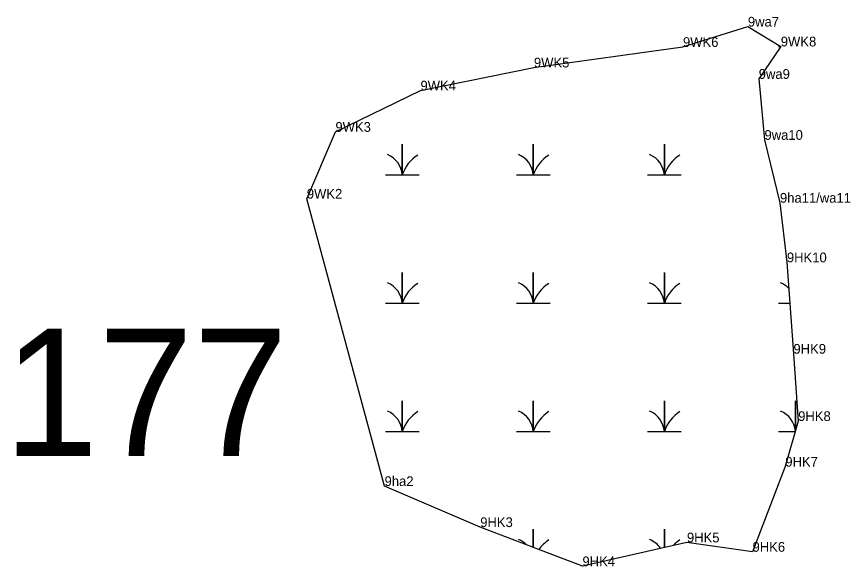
# Model space of a CAD drawing. Extents: x 2072529 to 2268796, y 436423 to 470406.
# Drawn here: x 2204128.1 to 2204555.9, y 446869 to 447150.8 of the extents above; entities that cross this region are included whole.
import ezdxf

# ---------------------------------------------------------------- set-up
doc = ezdxf.new("R2010")
doc.units = 0
for name, color, linetype in [('Default', 7, 'Continuous'), ('Exist Environmental Wetland Boundary', 7, 'Continuous'), ('Exist Environmental Wetland Boundary Cogo Comment', 7, 'Continuous'), ('Exist Hydro Swamp or Marsh', 7, 'Continuous'), ('Old_Level_20', 7, 'Continuous')]:
    doc.layers.add(name, color=color, linetype=linetype)

msp = doc.modelspace()

# ---------------------------------------------------------------- linework, layer by layer
at = {"layer": 'Exist Environmental Wetland Boundary'}
msp.add_lwpolyline([(2204277.02, 447057.5), (2204291.7, 447091.78), (2204335.33, 447112.98), (2204393.54, 447124.79), (2204470.03, 447135.3), (2204503.35, 447145.75), (2204520.22, 447135.57), (2204508.9, 447118.95), (2204511.85, 447087.67), (2204519.8, 447055.43), (2204523.35, 447024.87), (2204526.72, 446978), (2204529.14, 446943.48), (2204522.54, 446920.09), (2204505.72, 446876.43), (2204472.06, 446881.24), (2204418.45, 446869.04), (2204365.99, 446889.08), (2204316.9, 446910.14)], close=True, dxfattribs=at)
at = {"layer": 'Exist Hydro Swamp or Marsh'}
for points in [[(2204519.12, 447135.47), (2204520.15, 447135.47)], [(2204317.37, 447069.67), (2204325.98, 447069.67), (2204325.98, 447085.45), (2204325.98, 447069.67), (2204334.58, 447069.67)], [(2204384.62, 447069.67), (2204393.23, 447069.67), (2204393.23, 447085.45), (2204393.23, 447069.67), (2204401.83, 447069.67)], [(2204451.87, 447069.67), (2204460.48, 447069.67), (2204460.48, 447085.45), (2204460.48, 447069.67), (2204469.08, 447069.67)], [(2204317.37, 447003.87), (2204325.98, 447003.87), (2204325.98, 447019.65), (2204325.98, 447003.87), (2204334.58, 447003.87)], [(2204384.62, 447003.87), (2204393.23, 447003.87), (2204393.23, 447019.65), (2204393.23, 447003.87), (2204401.83, 447003.87)], [(2204451.87, 447003.87), (2204460.48, 447003.87), (2204460.48, 447019.65), (2204460.48, 447003.87), (2204469.08, 447003.87)], [(2204519.12, 447003.87), (2204524.86, 447003.87)], [(2204317.37, 446938.07), (2204325.98, 446938.07), (2204325.98, 446953.85), (2204325.98, 446938.07), (2204334.58, 446938.07)], [(2204384.62, 446938.07), (2204393.23, 446938.07), (2204393.23, 446953.85), (2204393.23, 446938.07), (2204401.83, 446938.07)], [(2204451.87, 446938.07), (2204460.48, 446938.07), (2204460.48, 446953.85), (2204460.48, 446938.07), (2204469.08, 446938.07)], [(2204527.73, 446938.47), (2204527.73, 446953.85), (2204527.73, 446938.47)], [(2204519.12, 446938.07), (2204527.61, 446938.07)], [(2204393.23, 446878.68), (2204393.23, 446888.05), (2204393.23, 446878.68)], [(2204460.48, 446878.61), (2204460.48, 446888.05), (2204460.48, 446878.61)]]:
    msp.add_lwpolyline(points, dxfattribs=at)
for centre, radius, start, end in [((2204313.71, 447068.78), 12.3, 4.1403, 67.535), ((2204344.22, 447063.61), 19.22, 122.1274, 161.6222), ((2204380.96, 447068.78), 12.3, 4.1403, 67.535), ((2204411.47, 447063.61), 19.22, 122.1274, 161.6222), ((2204448.21, 447068.78), 12.3, 4.1403, 67.535), ((2204478.72, 447063.61), 19.22, 122.1274, 161.6222), ((2204313.71, 447002.98), 12.3, 4.1403, 67.535), ((2204344.22, 446997.81), 19.22, 122.1274, 161.6222), ((2204380.96, 447002.98), 12.3, 4.1403, 67.535), ((2204411.47, 446997.81), 19.22, 122.1274, 161.6222), ((2204448.21, 447002.98), 12.3, 4.1403, 67.535), ((2204478.72, 446997.81), 19.22, 122.1274, 161.6222), ((2204515.46, 447002.98), 12.3, 43.9744, 67.535), ((2204313.71, 446937.18), 12.3, 4.1403, 67.535), ((2204344.22, 446932.01), 19.22, 122.1274, 161.6222), ((2204380.96, 446937.18), 12.3, 4.1403, 67.535), ((2204411.47, 446932.01), 19.22, 122.1274, 161.6222), ((2204448.21, 446937.18), 12.3, 4.1403, 67.535), ((2204478.72, 446932.01), 19.22, 122.1274, 161.6222), ((2204515.46, 446937.18), 12.3, 5.5933, 67.535), ((2204380.96, 446871.38), 12.3, 44.6667, 67.535), ((2204411.47, 446866.21), 19.22, 122.1274, 143.5757), ((2204448.21, 446871.38), 12.3, 33.4121, 67.535), ((2204478.72, 446866.21), 19.22, 122.1274, 135.7278)]:
    msp.add_arc(centre, radius, start, end, dxfattribs=at)
at = {"layer": 'Old_Level_20'}
for p, q in [((2204503.35, 447145.75), (2204503.35, 447145.75)), ((2204503.35, 447145.75), (2204503.35, 447145.75)), ((2204470.03, 447135.3), (2204470.03, 447135.3)), ((2204520.22, 447135.57), (2204520.22, 447135.57)), ((2204393.54, 447124.79), (2204393.54, 447124.79)), ((2204508.9, 447118.95), (2204508.9, 447118.95)), ((2204508.9, 447118.95), (2204508.9, 447118.95)), ((2204335.33, 447112.98), (2204335.33, 447112.98)), ((2204291.7, 447091.78), (2204291.7, 447091.78)), ((2204511.85, 447087.67), (2204511.85, 447087.67)), ((2204511.85, 447087.67), (2204511.85, 447087.67)), ((2204277.02, 447057.5), (2204277.02, 447057.5)), ((2204519.8, 447055.43), (2204519.8, 447055.43)), ((2204523.35, 447024.87), (2204523.35, 447024.87)), ((2204526.72, 446978), (2204526.72, 446978)), ((2204529.14, 446943.48), (2204529.14, 446943.48)), ((2204522.54, 446920.09), (2204522.54, 446920.09)), ((2204316.9, 446910.14), (2204316.9, 446910.14)), ((2204365.99, 446889.08), (2204365.99, 446889.08)), ((2204472.06, 446881.24), (2204472.06, 446881.24)), ((2204505.72, 446876.43), (2204505.72, 446876.43)), ((2204418.45, 446869.04), (2204418.45, 446869.04))]:
    msp.add_line(p, q, dxfattribs=at)

# ---------------------------------------------------------------- texts
at = {"layer": 'Default'}
msp.add_text('177', height=65.34, dxfattribs=at).set_placement((2204121.48, 446925.56))
at = {"layer": 'Exist Environmental Wetland Boundary Cogo Comment'}
for s, p in [('9wa7', (2204503.35, 447145.75)), ('9WK6', (2204470.03, 447135.3)), ('9WK8', (2204520.22, 447135.57)), ('9WK5', (2204393.54, 447124.79)), ('9wa9', (2204508.9, 447118.95)), ('9WK4', (2204335.33, 447112.98)), ('9WK3', (2204291.7, 447091.78)), ('9wa10', (2204511.85, 447087.67)), ('9WK2', (2204277.02, 447057.5)), ('9ha11/wa11', (2204519.8, 447055.43)), ('9HK10', (2204523.35, 447024.87)), ('9HK9', (2204526.72, 446978)), ('9HK8', (2204529.14, 446943.48)), ('9HK7', (2204522.54, 446920.09)), ('9ha2', (2204316.9, 446910.14)), ('9HK3', (2204365.99, 446889.08)), ('9HK5', (2204472.06, 446881.24)), ('9HK6', (2204505.72, 446876.43)), ('9HK4', (2204418.45, 446869.04))]:
    msp.add_text(s, height=5, dxfattribs=at).set_placement(p)

doc.saveas('drawing.dxf')
